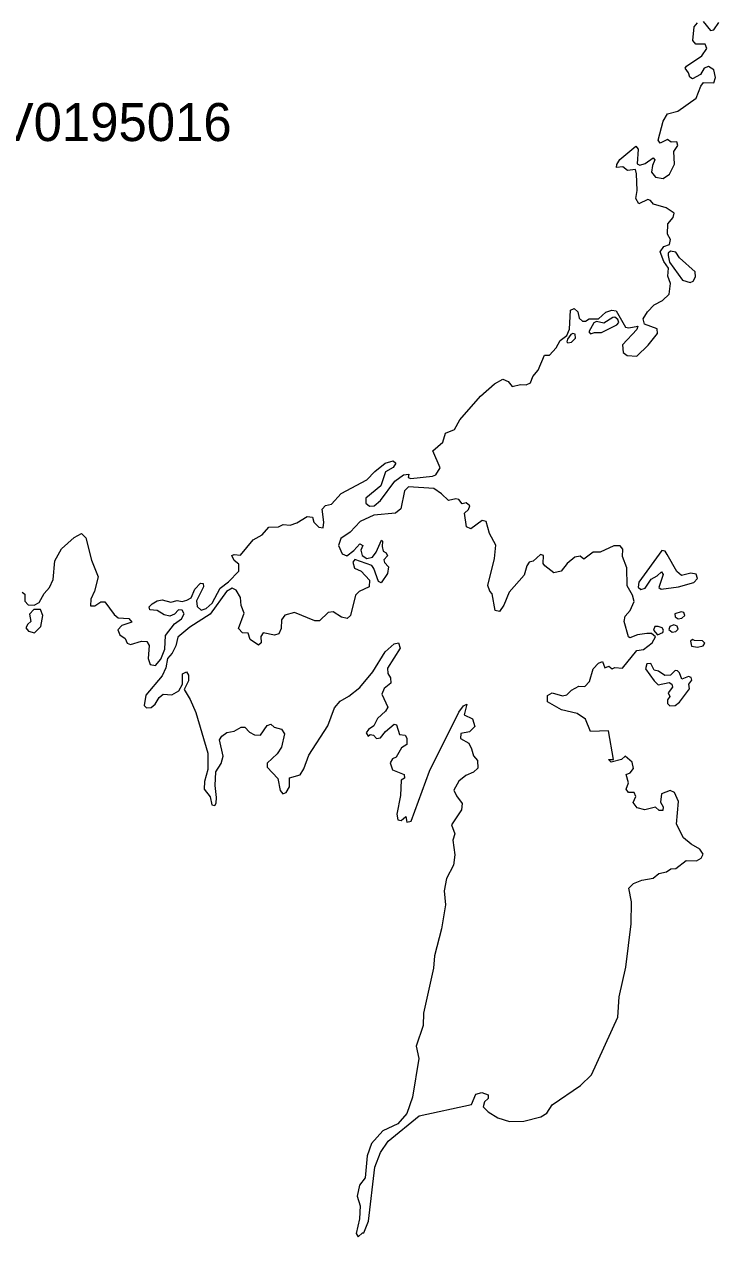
# Model space of a CAD drawing. Extents: x 369010 to 735936, y 6377141 to 6616555.
# Drawn here: x 472570 to 474396, y 6490068 to 6493257 of the extents above; entities that cross this region are included whole.
import ezdxf
from ezdxf.enums import TextEntityAlignment as Align

# ---------------------------------------------------------------- set-up
doc = ezdxf.new("R2010")
doc.units = 0
doc.header["$LTSCALE"] = 40
doc.layers.add('3', color=7, linetype='Continuous', lineweight=13)
doc.layers.add('4', color=7, linetype='Continuous')

msp = doc.modelspace()

# ---------------------------------------------------------------- linework, layer by layer
at = {"layer": '3'}
for points in [[(474308.32, 6493141.58), (474311.13, 6493147.21), (474352.18, 6493174.35), (474364.75, 6493193.88), (474360.62, 6493205.13), (474336.12, 6493205.13), (474327.85, 6493214.9), (474331.32, 6493250.48), (474340.26, 6493261.57)], [(474355.65, 6493265.05), (474374.52, 6493241.38), (474383.62, 6493242.7), (474396.2, 6493262.23)], [(473890.25, 6492308.6), (473901.51, 6492314.23), (473907.8, 6492330.94), (473921.7, 6492347.66), (473937.75, 6492386.72), (473950.99, 6492386.72), (473968.37, 6492406.25), (473979.63, 6492425.78), (473997.01, 6492439.02), (474003.96, 6492455.07), (474006.11, 6492505.22), (474015.87, 6492509.36), (474025.64, 6492501.08), (474029.11, 6492484.36), (474038.22, 6492475.92), (474045.83, 6492475.92), (474055.59, 6492482.88), (474079.92, 6492482.21), (474099.45, 6492499.76), (474114.84, 6492505.22), (474126.76, 6492503.89), (474151.09, 6492460.7), (474160.19, 6492459.21), (474183.86, 6492463.35), (474181.05, 6492454.41), (474143.48, 6492413.86), (474144.8, 6492394.33), (474155.23, 6492386.06), (474181.05, 6492383.9), (474211, 6492413.2), (474234.83, 6492443.82), (474234.17, 6492455.73), (474201.24, 6492468.31), (474197.76, 6492482.88), (474209.02, 6492501.08), (474226.39, 6492519.12), (474248.07, 6492530.37), (474266.11, 6492547.75), (474268.93, 6492575.06), (474262.64, 6492594.59), (474264.13, 6492615.44), (474251.55, 6492633.65), (474241.79, 6492658.64), (474252.21, 6492672.71), (474266.94, 6492678.17), (474268.93, 6492690.75), (474261.31, 6492705.48), (474262.64, 6492731.96), (474276.54, 6492749.34), (474278.69, 6492760.43), (474257.84, 6492774.49), (474225.07, 6492784.26), (474216.63, 6492793.36), (474209.68, 6492796.01), (474186.01, 6492784.92), (474178.23, 6492798.82), (474181.71, 6492819.84), (474180.38, 6492863.7), (474176.91, 6492875.62), (474156.72, 6492872.8), (474144.14, 6492882.57), (474127.42, 6492880.42), (474128.08, 6492888.86), (474136.52, 6492901.43), (474177.9, 6492937.02), (474184.19, 6492928.74), (474181.38, 6492890.35), (474188.33, 6492886.87), (474202.89, 6492891.01), (474223.91, 6492906.4), (474228.05, 6492900.77), (474221.76, 6492886.21), (474219.77, 6492868.67), (474229.54, 6492854.76), (474250.39, 6492851.95), (474266.45, 6492863.2), (474279.69, 6492889.02), (474278.2, 6492922.45), (474288.79, 6492938.51), (474285.98, 6492948.27), (474271.25, 6492947.61), (474261.48, 6492954.56), (474241.95, 6492944.8), (474237.15, 6492952.41), (474250.39, 6493002.56), (474261.48, 6493022.09), (474288.79, 6493029.2), (474336.78, 6493062.64), (474349.36, 6493094.74), (474356.31, 6493103.85), (474382.96, 6493103.02), (474387.76, 6493117.09), (474383.62, 6493137.28), (474369.55, 6493146.38), (474357.8, 6493142.08), (474348.04, 6493125.36), (474327.02, 6493114.27), (474320.07, 6493117.91), (474316.59, 6493129.83), (474308.32, 6493141.58)], [(472816.47, 6491664.46), (472821.6, 6491650.72), (472835.33, 6491641.95), (472840.3, 6491629.04), (472849.07, 6491625.4), (472878.03, 6491634.83), (472892.43, 6491634.01), (472898.89, 6491623.25), (472896.07, 6491588.49), (472901.04, 6491573.27), (472914.77, 6491570.45), (472929.34, 6491587), (472939.43, 6491613.15), (472941.59, 6491649.23), (472965.42, 6491679.68), (472983.46, 6491693.42), (472990.74, 6491706.33), (472985.61, 6491715.76), (472975.51, 6491717.25), (472964.76, 6491705.67), (472952.51, 6491700.54), (472937.94, 6491704.18), (472919.24, 6491715.1), (472900.38, 6491717.25), (472898.89, 6491724.54), (472906.83, 6491732.48), (472919.24, 6491740.42), (472932.98, 6491743.24), (472955.32, 6491737.45), (472972.04, 6491741.75), (472984.95, 6491738.93), (472998.02, 6491742.58), (473008.95, 6491748.37), (473018.21, 6491771.37), (473033.44, 6491787.43), (473040.72, 6491786.6), (473041.38, 6491777.17), (473022.68, 6491740.42), (473024.83, 6491725.86), (473034.93, 6491716.43), (473048.01, 6491720.07), (473063.89, 6491734.63), (473085.57, 6491774.35), (473107.26, 6491790.24), (473134.07, 6491818.38), (473134.07, 6491837.24), (473122.48, 6491846.68), (473115.86, 6491859.75), (473122.48, 6491862.57), (473139.03, 6491860.41), (473171.64, 6491900.96), (473195.47, 6491913.87), (473212.85, 6491934.23), (473238.83, 6491935.55), (473251.08, 6491941.35), (473269.28, 6491940.02), (473286.5, 6491945.81), (473313.97, 6491962.37), (473327.71, 6491960.88), (473331.35, 6491947.14), (473345.08, 6491934.23), (473356.01, 6491932.74), (473358.16, 6491947.97), (473353.86, 6491981.89), (473361.8, 6491991.33), (473378.35, 6491994.97), (473403.67, 6492023.11), (473471.03, 6492058.52), (473491.89, 6492081.03), (473519.36, 6492102.71), (473539.72, 6492109.17), (473546.83, 6492102.71), (473540.38, 6492091.13), (473520.19, 6492079.54), (473507.78, 6492043.3), (473468.05, 6492010.86), (473468.05, 6491997.12), (473478.15, 6491989.84), (473490.4, 6491990.5), (473507.11, 6492004.24), (473544.68, 6492055.71), (473567.19, 6492072.26), (473581.59, 6492073.75), (473579.44, 6492065.14), (473586.72, 6492062.16), (473643.16, 6492068.45), (473652.26, 6492071.93), (473664.01, 6492090.13), (473644.65, 6492134.82), (473671.13, 6492157.83), (473678.08, 6492181.49), (473701.08, 6492191.26), (473715.65, 6492216.41), (473769.44, 6492279.14), (473806.68, 6492311.41), (473828.19, 6492323.99), (473842.26, 6492317.7), (473853.35, 6492304.46), (473875.03, 6492309.92), (473890.25, 6492308.6)], [(474150.43, 6491331.96), (474140.66, 6491322.86), (474113.52, 6491315.91), (474105.91, 6491322.86), (474119.81, 6491322.86), (474105.91, 6491398.99), (474059.07, 6491396.84), (474045.83, 6491428.95), (474024.31, 6491444.34), (473983.1, 6491454.1), (473946.2, 6491474.96), (473946.2, 6491491.67), (473958.11, 6491498.62), (473985.25, 6491490.35), (473997.17, 6491493), (474008.92, 6491505.57), (474028.45, 6491516.17), (474043.84, 6491515.34), (474056.42, 6491528.58), (474066.19, 6491561.35), (474080.09, 6491576.74), (474090.51, 6491580.88), (474096.8, 6491564.16), (474107.23, 6491568.47), (474116.33, 6491561.35), (474122.62, 6491565.65), (474143.48, 6491563.5), (474180.55, 6491610.17), (474198.59, 6491612.32), (474220.93, 6491629.7), (474230.03, 6491645.92), (474219.61, 6491655.02), (474207.03, 6491655.02), (474182.7, 6491651.55), (474162.51, 6491643.11), (474159.03, 6491645.92), (474147.78, 6491686.3), (474150.59, 6491700.37), (474163.17, 6491715.6), (474173.6, 6491738.6), (474169.46, 6491755.32), (474155.56, 6491780.48), (474154.73, 6491827.15), (474142.98, 6491857.27), (474143.64, 6491876.8), (474137.35, 6491885.07), (474120.64, 6491885.07), (474084.39, 6491868.36), (474066.19, 6491868.36), (474041.36, 6491850.15), (474031.6, 6491857.93), (474017.69, 6491855.12), (473997.5, 6491838.4), (473982.11, 6491818.87), (473962.58, 6491814.57), (473938.91, 6491832.78), (473934.61, 6491839.06), (473935.44, 6491859.92), (473927.66, 6491862.07), (473908.13, 6491845.35), (473897.7, 6491842.54), (473891.41, 6491832.78), (473884.46, 6491808.45), (473844.74, 6491763.76), (473831.5, 6491729.5), (473819.58, 6491712.12), (473808.5, 6491715.6), (473800.72, 6491758.8), (473794.43, 6491765.91), (473788.97, 6491781.14), (473807.01, 6491852.31), (473810.48, 6491887.23), (473793.1, 6491917.84), (473784.66, 6491949.29), (473774.24, 6491952.1), (473744.28, 6491930.42), (473733.19, 6491935.39), (473727.56, 6491970.81), (473737.99, 6491980.57), (473742.13, 6491990.34), (473732.36, 6491998.78), (473721.28, 6491995.96), (473712.83, 6492007.22), (473705.22, 6492008.54), (473685.69, 6492004.4), (473667.65, 6492022.44), (473647.3, 6492036.35), (473580.1, 6492040.81), (473569.51, 6492030.39), (473560.57, 6491982.23), (473545.84, 6491970.97), (473489.4, 6491966.17), (473453.16, 6491949.46), (473426.68, 6491921.49), (473402.85, 6491904.77), (473396.56, 6491885.9), (473405.66, 6491864.39), (473418.24, 6491859.42), (473436.44, 6491872.66), (473452.33, 6491890.21)], [(472564.9, 6491763.59), (472572.02, 6491758.46), (472572.02, 6491739.6), (472580.79, 6491730.16), (472596.01, 6491729.5), (472608.92, 6491735.96), (472622.66, 6491759.95), (472636.4, 6491775.84), (472645.83, 6491796.86), (472650.13, 6491846.02), (472668.17, 6491877.13), (472701.44, 6491907.42), (472720.97, 6491917.51), (472731.89, 6491905.93), (472747.12, 6491847.34), (472764.5, 6491803.32), (472755.06, 6491766.41), (472744.97, 6491744.73), (472744.14, 6491727.35), (472755.73, 6491727.35), (472771.61, 6491738.27), (472781.71, 6491738.27), (472806.37, 6491705.01), (472817.29, 6491696.23), (472844.77, 6491694.08), (472852.71, 6491684.65), (472826.56, 6491676.04), (472816.47, 6491664.46)], [(473452.33, 6491890.21), (473460.11, 6491886.56), (473455.14, 6491874.15), (473458.62, 6491860.08), (473471.2, 6491851.81), (473485.93, 6491855.28), (473495.69, 6491868.52), (473509.6, 6491900.63), (473512.41, 6491897.82), (473510.92, 6491883.92), (473513.73, 6491871.34), (473521.51, 6491867.03), (473525.65, 6491859.42), (473515.88, 6491848.33), (473517.21, 6491841.38), (473527.8, 6491830.13), (473524.99, 6491812.75), (473508.27, 6491787.59), (473501.98, 6491791.73), (473489.4, 6491825.99), (473483.78, 6491833.6), (473439.09, 6491848.99), (473434.29, 6491842.04), (473438.43, 6491826.65), (473455.97, 6491818.38), (473477.49, 6491795.21), (473476.83, 6491777.17), (473451.01, 6491765.25), (473441.41, 6491755.15), (473428.17, 6491702.19), (473419.07, 6491693.92), (473404.5, 6491698.06), (473382.16, 6491711.3), (473368.92, 6491709.97), (473346.57, 6491687.63), (473334, 6491688.29), (473281.03, 6491709.97), (473255.22, 6491702.85), (473246.94, 6491690.44), (473245.45, 6491668.1), (473239.16, 6491653.37), (473228.07, 6491649.89), (473198.12, 6491656.18), (473192.49, 6491646.42), (473193.15, 6491629.7), (473186.2, 6491624.08), (473163.86, 6491638.8), (473159.06, 6491655.52), (473144.33, 6491656.84), (473133.24, 6491668.1), (473148.63, 6491708.48), (473140.85, 6491728.01), (473138.87, 6491749.03), (473127.61, 6491768.56), (473117.19, 6491774.02), (473101.79, 6491765.08), (473058.6, 6491705.67), (473005.64, 6491670.91), (472974.19, 6491645.09), (472968.73, 6491622.09), (472958.96, 6491602.56), (472947.05, 6491589.32), (472942.08, 6491564.16), (472933.15, 6491543.14), (472889.78, 6491492.33), (472885.65, 6491465.19), (472891.93, 6491458.9), (472903.85, 6491459.56), (472914.28, 6491468.67), (472924.7, 6491486.71), (472935.13, 6491495.15), (472958.14, 6491493), (472976.34, 6491503.42), (472986.11, 6491520.97), (472986.11, 6491548.77), (472996.53, 6491553.74), (473002.16, 6491545.3), (473002.16, 6491529.9), (472990.91, 6491507.73), (473006.3, 6491481.08), (473021.03, 6491446.99), (473052.97, 6491340.24), (473052.97, 6491297.04), (473044.03, 6491264.93), (473043.21, 6491244.74), (473059.26, 6491224.55), (473063.56, 6491204.36), (473071.18, 6491202.21)], [(473071.18, 6491202.21), (473074.65, 6491208.49), (473075.98, 6491223.06), (473071.84, 6491255.17), (473073.99, 6491290.75), (473087.89, 6491312.43), (473093.52, 6491331.96), (473083.09, 6491375.16), (473089.38, 6491384.92), (473102.62, 6491394.02), (473122.15, 6491398.16), (473140.19, 6491407.93), (473149.96, 6491408.59), (473162.53, 6491394.69), (473175.77, 6491388.4), (473191.17, 6491387.07), (473208.54, 6491412.73), (473218.31, 6491416.37), (473227.41, 6491408.59), (473246.28, 6491403.13), (473254.55, 6491390.55), (473246.94, 6491355.63), (473235.02, 6491338.25), (473208.54, 6491313.76), (473209.21, 6491302.67), (473237.18, 6491273.37), (473242.64, 6491241.93), (473249.75, 6491232.82), (473258.69, 6491236.3), (473267.13, 6491251.03), (473267.13, 6491274.7), (473295.76, 6491283.14), (473305.53, 6491298.36), (473317.94, 6491334.77), (473368.26, 6491412.06), (473385.63, 6491458.9), (473400.36, 6491476.28), (473423.37, 6491489.52), (473452.66, 6491512.53), (473486.76, 6491553.74), (473518.86, 6491606.7), (473542.53, 6491627.55), (473554.45, 6491629.7), (473558.58, 6491616.46), (473525.15, 6491563.5), (473525.82, 6491549.43), (473533.43, 6491538.34), (473534.26, 6491524.44), (473516.05, 6491509.71), (473510.42, 6491495.15), (473526.48, 6491460.89), (473520.19, 6491450.46), (473498.67, 6491430.93), (473488.91, 6491411.4), (473475.67, 6491402.3), (473469.38, 6491393.2), (473474.18, 6491384.92), (473479.97, 6491389.39), (473488.25, 6491387.24), (473496.02, 6491378.3), (473507.11, 6491380.29), (473520.35, 6491397), (473542.7, 6491416.53), (473548.99, 6491414.55), (473556.6, 6491389.39), (473571.33, 6491387.24), (473576.13, 6491378.96), (473576.13, 6491362.25), (473562.23, 6491353.81), (473548.16, 6491329.48), (473538.39, 6491325.17), (473532.1, 6491314.75), (473538.39, 6491295.88), (473569.18, 6491284.13), (473569.84, 6491274.37), (473561.4, 6491268.74), (473559.41, 6491228.35), (473549.65, 6491179.53), (473552.46, 6491164.8), (473560.74, 6491162.65), (473573.31, 6491173.24), (473576.13, 6491158.51), (473587.22, 6491160.66), (473635.38, 6491292.41), (473712.83, 6491447.98), (473725.41, 6491464.69), (473733.69, 6491468.83), (473726.74, 6491440.37), (473749.08, 6491430.6), (473754.71, 6491409.58), (473740.64, 6491395.68), (473717.63, 6491391.54), (473716.97, 6491378.3), (473738.65, 6491366.39), (473746.27, 6491351.66), (473751.07, 6491332.95), (473761.66, 6491320.38), (473762.32, 6491300.18), (473751.07, 6491289.59), (473730.87, 6491281.32)], [(473730.87, 6491281.32), (473712.83, 6491265.92), (473699.59, 6491242.26), (473706.55, 6491227.53), (473721.94, 6491207.34), (473719.79, 6491190.62), (473693.31, 6491150.9), (473702.41, 6491127.89), (473696.78, 6491111.18), (473702.41, 6491072.12), (473698.77, 6491045.47), (473680.73, 6491010.06), (473674.44, 6490977.95), (473677.91, 6490940.87), (473666.82, 6490878.15), (473648.62, 6490806.98), (473645.97, 6490774.21), (473620.15, 6490655.71), (473618.66, 6490623.6), (473600.62, 6490569.15), (473607.57, 6490537.04), (473590.86, 6490435.26), (473576.13, 6490392.06), (473552.46, 6490364.76), (473512.74, 6490346.05), (473482.78, 6490313.28), (473471.53, 6490280.51), (473466.07, 6490222.59), (473452, 6490203.72), (473445.71, 6490174.43), (473453.49, 6490149.27), (473451.34, 6490114.51), (473443.06, 6490076.12), (473448.52, 6490067.68), (473459.78, 6490078.27), (473463.25, 6490078.27), (473475.01, 6490108.89), (473491.72, 6490250.39), (473506.45, 6490289.45), (473526.64, 6490318.74), (473608.9, 6490385.77), (473746.27, 6490415.73), (473757.52, 6490442.87), (473772.91, 6490447.18), (473790.29, 6490440.89), (473790.29, 6490431.78), (473780.53, 6490422.68), (473776.39, 6490409.44), (473789.63, 6490396.2), (473815.28, 6490380.15), (473846.07, 6490371.04), (473883.63, 6490371.87), (473928.32, 6490382.96), (473944.37, 6490392.73), (473958.28, 6490414.41), (474032.59, 6490465.55), (474061.88, 6490493.52), (474130.9, 6490645.62), (474134.54, 6490698.58), (474151.92, 6490776.69), (474165.82, 6490891.06), (474166.48, 6490948.98), (474160.19, 6490984.57), (474172.11, 6490996.98), (474193.79, 6491005.42), (474223.75, 6491011.05), (474238.31, 6491023.63), (474258.67, 6491027.76), (474270.42, 6491035.38), (474283.66, 6491036.04), (474310.97, 6491057.06), (474337.45, 6491056.4), (474349.86, 6491064.01), (474355.49, 6491073.77), (474346.38, 6491087.68), (474323.38, 6491100.25), (474303.19, 6491117.14), (474285.15, 6491152.72), (474290.61, 6491212.8), (474279.52, 6491236.46), (474268.43, 6491241.26), (474246.09, 6491232.99), (474243.28, 6491211.31), (474250.23, 6491198.73), (474248.9, 6491188.97), (474239.8, 6491188.97), (474230.03, 6491197.41), (474202.06, 6491190.45), (474181.87, 6491195.92), (474171.45, 6491209.98), (474178.4, 6491226.04), (474173.43, 6491236.46), (474158.87, 6491236.46), (474152.58, 6491245.57), (474158.87, 6491261.46), (474152.58, 6491283.8), (474163.01, 6491288.1), (474172.11, 6491299.85), (474168.63, 6491316.57), (474150.43, 6491331.96)]]:
    msp.add_lwpolyline(points, dxfattribs=at)
for points in [[(474321.39, 6492578.04), (474328.68, 6492581.35), (474335.46, 6492592.94), (474334.47, 6492606.34), (474293.42, 6492643.08), (474283.66, 6492657.98), (474269.09, 6492660.13), (474263.63, 6492655), (474262.97, 6492648.88), (474266.61, 6492631.33), (474300.7, 6492584.49)], [(474117.82, 6492486.35), (474094.32, 6492471.29), (474074.96, 6492475.43), (474068.01, 6492471.95), (474054.27, 6492448.45), (474059.23, 6492443.15), (474069.33, 6492446.63), (474088.36, 6492446.63), (474128.42, 6492466.32), (474133.71, 6492472.61), (474130.9, 6492480.72), (474123.12, 6492486.68)], [(474012.73, 6492443.49), (474007.43, 6492441.5), (473998.49, 6492429.09), (473997.17, 6492421.97), (473999.65, 6492419.32), (474009.25, 6492420.81), (474019.35, 6492431.73), (474019.02, 6492442.49)], [(474260.16, 6491862.24), (474255.19, 6491871.17), (474246.25, 6491872.66), (474186.51, 6491790.08), (474184.36, 6491776.34), (474190.98, 6491770.38), (474202.4, 6491773.53), (474218.45, 6491798.02), (474234.34, 6491806.13), (474245.26, 6491816.72), (474249.73, 6491809.6), (474238.64, 6491775.35), (474244.76, 6491771.54), (474290.11, 6491777.17), (474330.83, 6491788.59), (474340.76, 6491799.18), (474336.45, 6491810.43), (474323.21, 6491813.41), (474298.22, 6491807.62), (474285.81, 6491817.55)], [(472619.18, 6491702.03), (472612.56, 6491718.08), (472595.19, 6491718.08), (472584.26, 6491705.34), (472587.41, 6491685.97), (472579.79, 6491679.52), (472574.66, 6491669.26), (472580.95, 6491660.82), (472597.17, 6491656.35), (472613.89, 6491673.06)], [(474297.39, 6491711.63), (474281.01, 6491706.16), (474282, 6491698.39), (474289.45, 6491693.42), (474299.22, 6491694.58), (474307.33, 6491701.86), (474304.84, 6491709.64)], [(474237.15, 6491673.23), (474228.55, 6491672.9), (474224.74, 6491663.13), (474235.33, 6491651.05), (474249.56, 6491657.51), (474251.22, 6491663.63), (474247.41, 6491669.92)], [(474267.94, 6491673.4), (474265.29, 6491665.45), (474273.89, 6491658.17), (474283.82, 6491660.32), (474289.62, 6491665.95), (474286.64, 6491674.22), (474278.03, 6491677.2)], [(474332.81, 6491636.65), (474327.35, 6491638.47), (474321.72, 6491634.5), (474324.37, 6491621.76), (474340.09, 6491618.78), (474355.65, 6491622.42), (474359.62, 6491628.87), (474353.83, 6491635.49)], [(474238.14, 6491555.23), (474226.72, 6491558.04), (474217.29, 6491575.75), (474207.2, 6491574.75), (474203.89, 6491562.01), (474226.23, 6491529.74), (474236.99, 6491519.97), (474265.62, 6491525.43), (474272.57, 6491521.3), (474274.72, 6491513.35), (474263.63, 6491498.95), (474267.6, 6491488.86), (474261.15, 6491480.09), (474261.15, 6491470.65), (474267.94, 6491464.36), (474281.34, 6491465.69), (474292.76, 6491473.96), (474319.24, 6491509.22), (474317.59, 6491521.3), (474325.03, 6491531.72), (474323.38, 6491538.51), (474316.92, 6491541.16), (474299.55, 6491534.87), (474293.42, 6491551.25), (474287.46, 6491556.38), (474281.34, 6491557.05), (474268.93, 6491544.63), (474254.53, 6491543.81)]]:
    msp.add_lwpolyline(points, close=True, dxfattribs=at)

# ---------------------------------------------------------------- texts
at = {"layer": '4'}
msp.add_text('V0195016', height=100, dxfattribs=at).set_placement((472810.51, 6492950.11), align=Align.CENTER)

doc.saveas('drawing.dxf')
